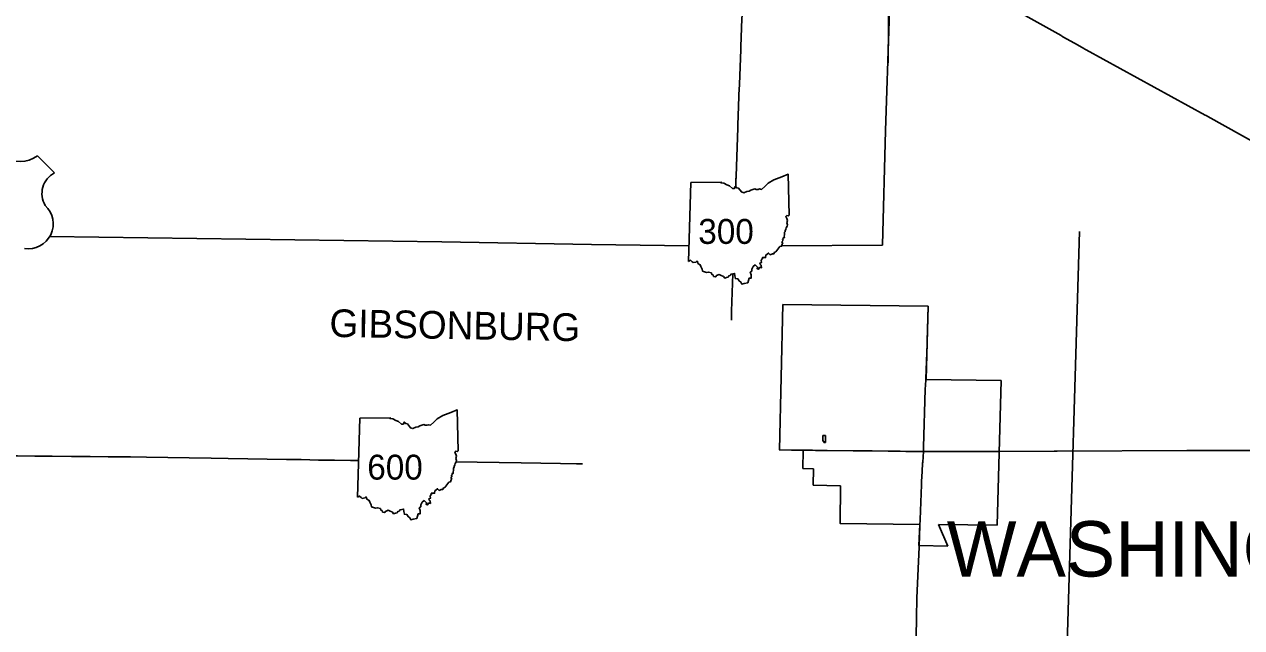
# Model space of a CAD drawing. Extents: x -232 to 448, y 619 to 1059.
# Drawn here: x 201.69 to 246.85, y 823.02 to 845.39 of the extents above; entities that cross this region are included whole.
import ezdxf

# ---------------------------------------------------------------- set-up
doc = ezdxf.new("R2010")
doc.units = 0
doc.layers.add('Default', color=7, linetype='Continuous')

msp = doc.modelspace()

# ---------------------------------------------------------------- linework, layer by layer
at = {"layer": 'Default'}
for p, q in [((202.81, 839.885), (202.176, 840.519)), ((202.81, 839.885), (202.176, 840.519)), ((226.331, 836.596), (226.413, 839.525)), ((226.331, 836.596), (226.413, 839.525)), ((229.826, 835.004), (229.713, 829.613)), ((235.223, 834.937), (229.826, 835.004)), ((235.143, 832.22), (235.223, 834.937)), ((214.05, 827.858), (214.132, 830.787)), ((214.05, 827.858), (214.132, 830.787)), ((231.419, 830.152), (231.317, 830.152)), ((231.317, 830.152), (231.317, 829.936)), ((231.419, 829.89), (231.419, 830.152)), ((231.317, 829.936), (231.351, 829.936)), ((231.351, 829.936), (231.351, 829.89)), ((231.351, 829.89), (231.419, 829.89)), ((229.713, 829.613), (230.581, 829.595)), ((230.581, 829.595), (230.567, 828.918)), ((230.567, 828.918), (230.974, 828.91)), ((230.974, 828.91), (230.961, 828.3)), ((230.961, 828.3), (231.967, 828.28)), ((234.914, 826.851), (234.881, 826.069)), ((235.957, 826.049), (235.605, 826.844)), ((234.881, 826.069), (235.957, 826.049))]:
    msp.add_line(p, q, dxfattribs=at)
for points in [[(226.599, 852.432), (228.217, 851.534), (228.217, 851.534), (228.313, 851.482), (232.812, 849.043), (232.859, 849.016), (232.907, 848.99), (235.621, 847.485), (235.668, 847.458), (235.715, 847.433), (237.498, 846.46), (237.53, 846.442), (237.591, 846.408), (240.153, 844.97), (240.185, 844.951), (240.246, 844.917), (240.758, 844.631)], [(233.53, 837.198), (233.645, 841.455), (233.775, 845.506), (233.792, 849.493)], [(233.738, 843.957), (233.785, 849.503)], [(228.083, 839.367), (228.093, 839.66), (228.094, 839.7), (228.096, 839.767), (228.161, 841.547), (228.162, 841.56), (228.165, 841.655), (228.216, 843.057), (228.217, 843.079), (228.22, 843.165), (228.267, 844.459), (228.268, 844.485), (228.272, 844.567), (228.313, 845.592), (228.314, 845.62), (228.317, 845.7), (228.365, 846.886), (228.367, 846.941)], [(240.758, 844.631), (240.992, 844.5), (241.04, 844.474)], [(241.04, 844.474), (241.087, 844.448), (245.499, 842.028), (245.533, 842.009), (245.594, 841.975), (249.993, 839.532), (250.013, 839.521), (250.088, 839.479), (254.477, 837.017), (254.483, 837.013), (254.57, 836.963), (257.06, 835.538), (257.107, 835.511)], [(226.413, 839.525), (227.55, 839.544), (227.532, 839.509), (227.639, 839.502), (227.753, 839.439), (227.849, 839.4), (227.967, 839.306), (228.038, 839.307), (228.067, 839.384), (228.121, 839.325), (228.186, 839.314), (228.296, 839.174), (228.388, 839.144), (228.497, 839.192), (228.579, 839.2), (228.639, 839.247), (228.795, 839.288), (228.838, 839.263), (228.921, 839.268), (228.963, 839.286), (229.035, 839.27), (229.161, 839.377), (229.292, 839.502), (229.493, 839.621), (229.792, 839.733), (230.029, 839.833), (230.064, 838.314)], [(226.413, 839.525), (227.55, 839.544), (227.532, 839.509), (227.639, 839.502), (227.753, 839.439), (227.849, 839.4), (227.967, 839.306), (228.038, 839.307), (228.067, 839.384), (228.121, 839.325), (228.186, 839.314), (228.296, 839.174), (228.388, 839.144), (228.497, 839.192), (228.579, 839.2), (228.639, 839.247), (228.795, 839.288), (228.838, 839.263), (228.921, 839.268), (228.963, 839.286), (229.035, 839.27), (229.161, 839.377), (229.292, 839.502), (229.493, 839.621), (229.792, 839.733), (230.029, 839.833), (230.064, 838.314)], [(230.064, 838.314), (230.029, 838.292), (229.974, 838.302), (229.938, 838.26), (229.983, 838.188), (230.004, 838.113), (229.985, 838.031), (230.004, 837.962), (229.991, 837.905), (229.957, 837.848), (229.945, 837.794), (229.916, 837.737), (229.919, 837.705), (229.891, 837.679), (229.896, 837.584), (229.882, 837.532), (229.887, 837.486), (229.842, 837.474), (229.852, 837.437), (229.823, 837.408), (229.829, 837.358), (229.797, 837.326), (229.828, 837.262), (229.803, 837.242), (229.782, 837.165), (229.724, 837.149), (229.609, 837.007), (229.568, 836.953), (229.522, 836.94), (229.497, 836.885), (229.441, 836.885), (229.355, 836.847), (229.3, 836.912), (229.203, 836.833), (229.192, 836.742), (229.07, 836.745), (229.075, 836.699), (229.048, 836.685), (229.023, 836.639), (229.037, 836.557), (228.98, 836.536), (228.987, 836.488), (229.023, 836.459), (229.04, 836.368), (228.979, 836.386), (228.929, 836.309), (228.878, 836.327), (228.895, 836.392), (228.808, 836.471), (228.726, 836.408), (228.683, 836.308), (228.683, 836.24), (228.622, 836.2), (228.661, 836.104), (228.654, 836.039), (228.655, 835.976), (228.579, 835.979), (228.533, 835.81)], [(230.064, 838.314), (230.029, 838.292), (229.974, 838.302), (229.938, 838.26), (229.983, 838.188), (230.004, 838.113), (229.985, 838.031), (230.004, 837.962), (229.991, 837.905), (229.957, 837.848), (229.945, 837.794), (229.916, 837.737), (229.919, 837.705), (229.891, 837.679), (229.896, 837.584), (229.882, 837.532), (229.887, 837.486), (229.842, 837.474), (229.852, 837.437), (229.823, 837.408), (229.829, 837.358), (229.797, 837.326), (229.828, 837.262), (229.803, 837.242), (229.782, 837.165), (229.724, 837.149), (229.609, 837.007), (229.568, 836.953), (229.522, 836.94), (229.497, 836.885), (229.441, 836.885), (229.355, 836.847), (229.3, 836.912), (229.203, 836.833), (229.192, 836.742), (229.07, 836.745), (229.075, 836.699), (229.048, 836.685), (229.023, 836.639), (229.037, 836.557), (228.98, 836.536), (228.987, 836.488), (229.023, 836.459), (229.04, 836.368), (228.979, 836.386), (228.929, 836.309), (228.878, 836.327), (228.895, 836.392), (228.808, 836.471), (228.726, 836.408), (228.683, 836.308), (228.683, 836.24), (228.622, 836.2), (228.661, 836.104), (228.654, 836.039), (228.655, 835.976), (228.579, 835.979), (228.533, 835.81)], [(202.634, 837.524), (217.177, 837.328), (222.738, 837.226), (226.348, 837.182)], [(240.832, 837.714), (240.373, 822.413), (240.124, 813.276)], [(229.785, 837.173), (233.53, 837.198)], [(228.533, 835.81), (228.4, 835.778), (228.308, 835.759), (228.275, 835.835), (228.21, 835.876), (228.167, 835.953), (228.072, 835.963), (228.05, 836.069), (228.039, 836.154), (227.91, 836.133), (227.875, 836.081), (227.829, 836.067), (227.802, 836.014), (227.74, 836.01), (227.673, 835.985), (227.629, 836.036), (227.519, 836.088), (227.469, 836.115), (227.366, 836.074), (227.344, 836.024), (227.262, 836.046), (227.243, 836.101), (227.193, 836.118), (227.182, 836.176), (227.076, 836.207), (226.994, 836.195), (226.851, 836.242), (226.842, 836.318), (226.793, 836.412), (226.768, 836.477), (226.677, 836.526), (226.659, 836.604), (226.63, 836.601), (226.603, 836.57), (226.502, 836.556), (226.462, 836.587), (226.406, 836.641), (226.331, 836.596)], [(228.533, 835.81), (228.4, 835.778), (228.308, 835.759), (228.275, 835.835), (228.21, 835.876), (228.167, 835.953), (228.072, 835.963), (228.05, 836.069), (228.039, 836.154), (227.91, 836.133), (227.875, 836.081), (227.829, 836.067), (227.802, 836.014), (227.74, 836.01), (227.673, 835.985), (227.629, 836.036), (227.519, 836.088), (227.469, 836.115), (227.366, 836.074), (227.344, 836.024), (227.262, 836.046), (227.243, 836.101), (227.193, 836.118), (227.182, 836.176), (227.076, 836.207), (226.994, 836.195), (226.851, 836.242), (226.842, 836.318), (226.793, 836.412), (226.768, 836.477), (226.677, 836.526), (226.659, 836.604), (226.63, 836.601), (226.603, 836.57), (226.502, 836.556), (226.462, 836.587), (226.406, 836.641), (226.331, 836.596)], [(227.922, 834.428), (227.928, 834.643), (227.927, 834.649), (227.931, 834.751), (227.977, 836.144)], [(235.13, 832.247), (235.184, 833.542), (235.186, 833.592), (235.187, 833.649), (235.223, 834.944)], [(235.049, 829.712), (235.115, 831.87), (235.116, 831.9), (235.119, 831.978), (235.13, 832.247)], [(237.929, 832.182), (235.143, 832.22)], [(237.78, 826.82), (237.929, 832.182)], [(214.132, 830.787), (215.269, 830.806), (215.251, 830.771), (215.358, 830.763), (215.472, 830.701), (215.569, 830.661), (215.686, 830.568), (215.757, 830.569), (215.787, 830.646), (215.841, 830.587), (215.905, 830.576), (216.016, 830.436), (216.107, 830.406), (216.217, 830.454), (216.298, 830.462), (216.358, 830.509), (216.514, 830.55), (216.558, 830.525), (216.64, 830.53), (216.682, 830.548), (216.754, 830.532), (216.881, 830.639), (217.011, 830.764), (217.212, 830.883), (217.512, 830.995), (217.749, 831.095), (217.783, 829.575)], [(214.132, 830.787), (215.269, 830.806), (215.251, 830.771), (215.358, 830.763), (215.472, 830.701), (215.569, 830.661), (215.686, 830.568), (215.757, 830.569), (215.787, 830.646), (215.841, 830.587), (215.905, 830.576), (216.016, 830.436), (216.107, 830.406), (216.217, 830.454), (216.298, 830.462), (216.358, 830.509), (216.514, 830.55), (216.558, 830.525), (216.64, 830.53), (216.682, 830.548), (216.754, 830.532), (216.881, 830.639), (217.011, 830.764), (217.212, 830.883), (217.512, 830.995), (217.749, 831.095), (217.783, 829.575)], [(235.017, 829.122), (235.02, 829.159), (235.044, 829.55), (235.046, 829.604), (235.049, 829.712)], [(200.677, 829.389), (201.431, 829.389), (202.074, 829.383), (202.723, 829.376), (203.436, 829.37), (204.134, 829.365), (204.802, 829.361), (205.626, 829.356), (206.219, 829.345), (207.014, 829.332), (207.805, 829.319), (208.623, 829.307), (209.255, 829.297), (209.979, 829.284), (210.698, 829.275), (211.412, 829.26), (211.959, 829.261), (212.604, 829.237), (213.198, 829.229), (213.793, 829.221), (214.088, 829.216)], [(217.783, 829.575), (217.748, 829.554), (217.693, 829.564), (217.657, 829.522), (217.702, 829.45), (217.723, 829.375), (217.705, 829.292), (217.723, 829.224), (217.71, 829.167), (217.676, 829.11), (217.664, 829.056), (217.635, 828.999), (217.638, 828.967), (217.61, 828.941), (217.615, 828.846), (217.601, 828.794), (217.606, 828.748), (217.561, 828.736), (217.571, 828.699), (217.543, 828.67), (217.549, 828.62), (217.516, 828.588), (217.548, 828.524), (217.522, 828.504), (217.501, 828.426), (217.444, 828.411), (217.328, 828.269), (217.287, 828.215), (217.242, 828.202), (217.216, 828.147), (217.16, 828.147), (217.075, 828.108), (217.019, 828.174), (216.923, 828.095), (216.911, 828.004), (216.789, 828.007), (216.794, 827.96), (216.767, 827.947), (216.742, 827.901), (216.756, 827.818), (216.699, 827.798), (216.706, 827.75), (216.743, 827.721), (216.759, 827.629), (216.698, 827.648), (216.648, 827.571), (216.597, 827.589), (216.614, 827.654), (216.527, 827.732), (216.445, 827.67), (216.403, 827.57), (216.402, 827.502), (216.341, 827.461), (216.38, 827.366), (216.373, 827.301), (216.374, 827.238), (216.298, 827.24), (216.252, 827.072)], [(217.783, 829.575), (217.748, 829.554), (217.693, 829.564), (217.657, 829.522), (217.702, 829.45), (217.723, 829.375), (217.705, 829.292), (217.723, 829.224), (217.71, 829.167), (217.676, 829.11), (217.664, 829.056), (217.635, 828.999), (217.638, 828.967), (217.61, 828.941), (217.615, 828.846), (217.601, 828.794), (217.606, 828.748), (217.561, 828.736), (217.571, 828.699), (217.543, 828.67), (217.549, 828.62), (217.516, 828.588), (217.548, 828.524), (217.522, 828.504), (217.501, 828.426), (217.444, 828.411), (217.328, 828.269), (217.287, 828.215), (217.242, 828.202), (217.216, 828.147), (217.16, 828.147), (217.075, 828.108), (217.019, 828.174), (216.923, 828.095), (216.911, 828.004), (216.789, 828.007), (216.794, 827.96), (216.767, 827.947), (216.742, 827.901), (216.756, 827.818), (216.699, 827.798), (216.706, 827.75), (216.743, 827.721), (216.759, 827.629), (216.698, 827.648), (216.648, 827.571), (216.597, 827.589), (216.614, 827.654), (216.527, 827.732), (216.445, 827.67), (216.403, 827.57), (216.402, 827.502), (216.341, 827.461), (216.38, 827.366), (216.373, 827.301), (216.374, 827.238), (216.298, 827.24), (216.252, 827.072)], [(217.712, 829.173), (218.496, 829.16), (219.307, 829.147), (220.117, 829.133), (221.577, 829.108), (222.171, 829.1), (222.393, 829.097)], [(229.694, 829.614), (230.175, 829.607), (230.932, 829.597), (231.046, 829.596)], [(231.046, 829.596), (231.316, 829.593)], [(231.316, 829.593), (231.478, 829.592)], [(231.478, 829.592), (232.446, 829.583), (233.149, 829.573), (233.743, 829.564), (234.181, 829.56)], [(234.181, 829.56), (234.392, 829.557), (235.044, 829.55), (235.098, 829.551), (235.26, 829.551)], [(235.26, 829.551), (237.851, 829.559)], [(237.851, 829.559), (239.902, 829.565), (239.936, 829.565), (240.01, 829.565), (244.814, 829.592), (244.828, 829.591), (244.922, 829.591), (249.672, 829.59)], [(234.969, 828.314), (234.974, 828.443), (234.997, 828.809), (235.017, 829.122)], [(231.967, 828.28), (231.959, 826.883), (234.914, 826.851)], [(234.913, 826.806), (234.921, 827.038), (234.969, 828.314)], [(216.252, 827.072), (216.119, 827.04), (216.027, 827.021), (215.995, 827.097), (215.929, 827.138), (215.886, 827.214), (215.791, 827.225), (215.769, 827.331), (215.758, 827.416), (215.629, 827.395), (215.594, 827.343), (215.548, 827.329), (215.521, 827.276), (215.459, 827.271), (215.392, 827.247), (215.348, 827.298), (215.238, 827.35), (215.189, 827.377), (215.085, 827.335), (215.063, 827.286), (214.981, 827.308), (214.962, 827.363), (214.912, 827.379), (214.901, 827.438), (214.795, 827.469), (214.713, 827.456), (214.57, 827.503), (214.561, 827.58), (214.512, 827.674), (214.487, 827.739), (214.396, 827.788), (214.378, 827.865), (214.349, 827.863), (214.322, 827.832), (214.222, 827.817), (214.181, 827.849), (214.125, 827.903), (214.05, 827.858)], [(216.252, 827.072), (216.119, 827.04), (216.027, 827.021), (215.995, 827.097), (215.929, 827.138), (215.886, 827.214), (215.791, 827.225), (215.769, 827.331), (215.758, 827.416), (215.629, 827.395), (215.594, 827.343), (215.548, 827.329), (215.521, 827.276), (215.459, 827.271), (215.392, 827.247), (215.348, 827.298), (215.238, 827.35), (215.189, 827.377), (215.085, 827.335), (215.063, 827.286), (214.981, 827.308), (214.962, 827.363), (214.912, 827.379), (214.901, 827.438), (214.795, 827.469), (214.713, 827.456), (214.57, 827.503), (214.561, 827.58), (214.512, 827.674), (214.487, 827.739), (214.396, 827.788), (214.378, 827.865), (214.349, 827.863), (214.322, 827.832), (214.222, 827.817), (214.181, 827.849), (214.125, 827.903), (214.05, 827.858)], [(234.887, 826.052), (234.913, 826.806)], [(235.605, 826.844), (237.78, 826.82)], [(234.677, 813.34), (234.669, 814.848), (234.719, 818.684), (234.746, 820.555), (234.793, 823.386), (234.807, 824.126), (234.863, 825.47), (234.886, 826.008), (234.887, 826.052)]]:
    msp.add_lwpolyline(points, dxfattribs=at)
for centre, radius, start, end in [((201.545, 841.32), 1.019, 231.813, 308.187), ((201.545, 841.32), 1.019, 231.813, 308.187), ((203.206, 839.119), 0.862, 117.3892, 210.8825), ((203.206, 839.119), 0.862, 117.3892, 210.8825), ((201.832, 837.997), 0.93, 261.2718, 46.9954), ((201.832, 837.997), 0.93, 261.2718, 46.9954)]:
    msp.add_arc(centre, radius, start, end, dxfattribs=at)

# ---------------------------------------------------------------- texts
for s, height, p in [('300', 0.9234, (226.694, 837.25)), ('600', 0.9234, (214.413, 828.511)), ('WASHINGTON', 2.052, (235.911, 824.918))]:
    msp.add_text(s, height=height, dxfattribs=at).set_placement(p)
msp.add_text('GIBSONBURG', height=1.026, rotation=359, dxfattribs=at).set_placement((213.005, 833.803))

doc.saveas('drawing.dxf')
